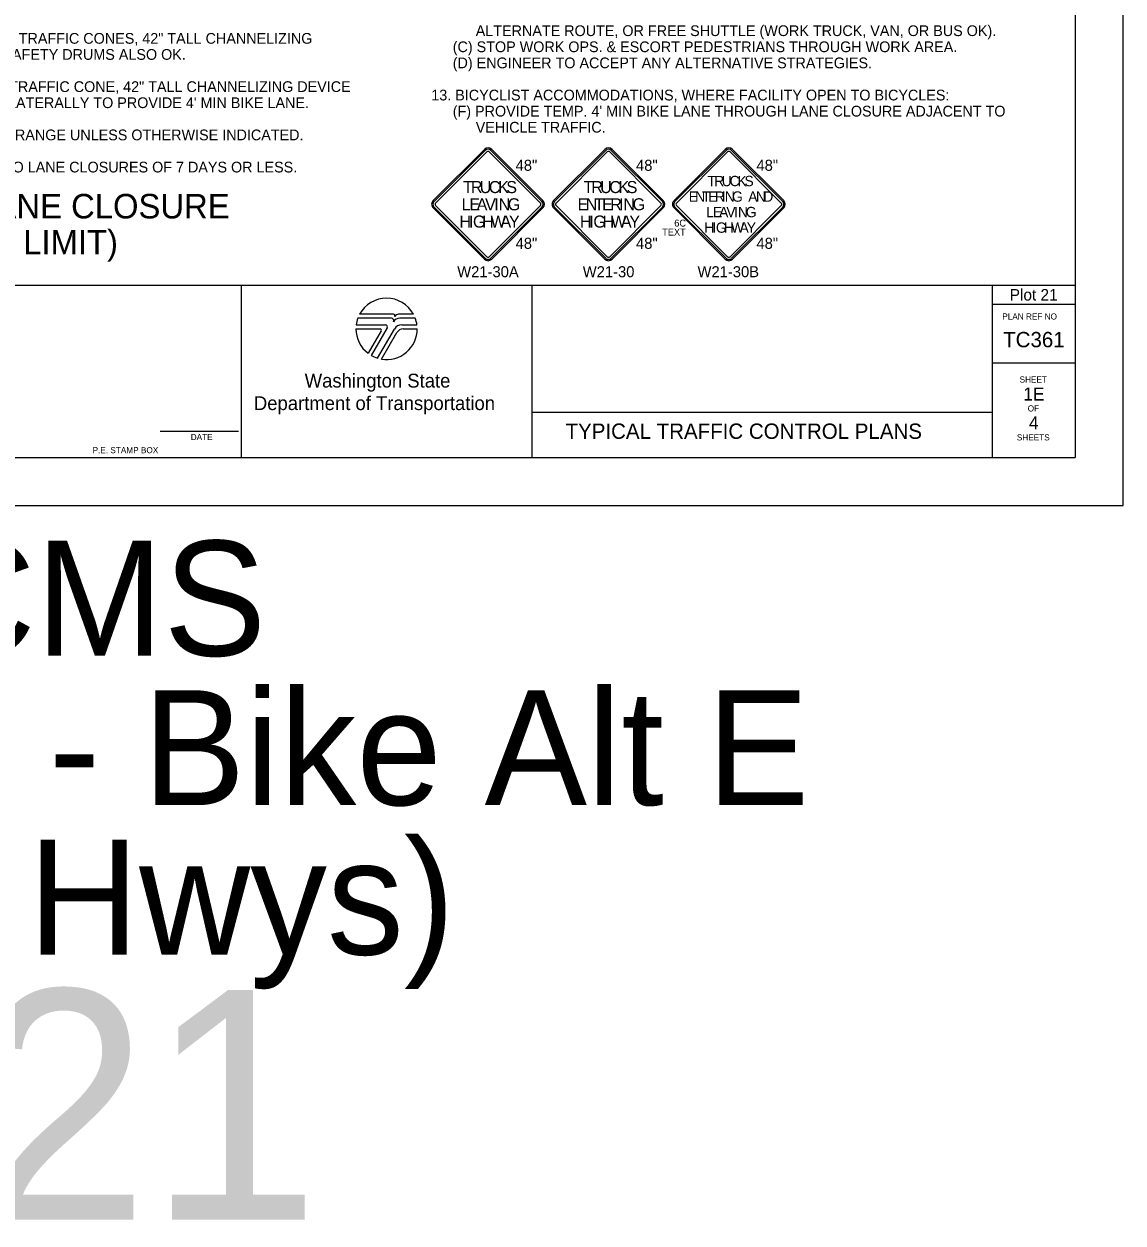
# Model space of a CAD drawing. Extents: x 99958 to 100176, y 99935 to 100011.
# Drawn here: x 100008.89 to 100016.06, y 99935.01 to 99942.83 of the extents above; entities that cross this region are included whole.
import ezdxf

# ---------------------------------------------------------------- set-up
doc = ezdxf.new("R2010")
doc.units = 0
for name, color, linetype in [('SH_DE_DetailHeading1Text', 7, 'Continuous'), ('SH_GI_GeneralNotesBodyText', 7, 'Continuous'), ('SH_GI_PlotLimits', 7, 'Continuous'), ('SH_GI_SheetBorder', 7, 'Continuous'), ('SH_GI_SheetLocationText', 7, 'Continuous'), ('SH_GI_SheetTextInCells', 7, 'Continuous'), ('SH_GI_TitleBlockText', 7, 'Continuous'), ('SH_GI_WSDOTLogo', 7, 'Continuous'), ('TR_SN_ConstructionSigns', 7, 'Continuous')]:
    doc.layers.add(name, color=color, linetype=linetype)

msp = doc.modelspace()

# ---------------------------------------------------------------- linework, layer by layer
at = {"layer": 'SH_GI_PlotLimits'}
msp.add_lwpolyline([(99999.0625, 99939.6875), (100016.0625, 99939.6875), (100016.0625, 99950.6875), (99999.0625, 99950.6875)], close=True, dxfattribs=at)
at = {"layer": 'SH_GI_SheetBorder'}
for p, q in [((100015.75, 99950.375), (100015.75, 99940)), ((100000, 99941.1259), (100015.75, 99941.1259)), ((100010.3089, 99941.1259), (100010.3089, 99940)), ((100012.2055, 99941.1259), (100012.2055, 99940)), ((100015.2079, 99941.1259), (100015.2079, 99940)), ((100015.2079, 99941.0008), (100015.75, 99941.0008)), ((100015.2079, 99940.6176), (100015.75, 99940.6176)), ((100012.2055, 99940.2955), (100015.2079, 99940.2955)), ((100009.7797, 99940.1733), (100010.2914, 99940.1733)), ((100000, 99940), (100015.75, 99940))]:
    msp.add_line(p, q, dxfattribs=at)
at = {"layer": 'SH_GI_WSDOTLogo'}
for p, q in [((100011.2894, 99940.9094), (100011.0697, 99940.9094)), ((100011.303, 99940.9354), (100011.0815, 99940.9354)), ((100011.433, 99940.9354), (100011.3351, 99940.9354)), ((100011.343, 99940.9094), (100011.3429, 99940.9094)), ((100011.4448, 99940.9094), (100011.343, 99940.9094)), ((100011.0572, 99940.84), (100011.2148, 99940.84)), ((100011.059, 99940.8661), (100011.2496, 99940.8661)), ((100011.222, 99940.8277), (100011.1364, 99940.6807)), ((100011.261, 99940.8464), (100011.1567, 99940.6672)), ((100011.1989, 99940.6487), (100011.3089, 99940.839)), ((100011.3558, 99940.8661), (100011.4555, 99940.8661)), ((100011.3655, 99940.8394), (100011.4572, 99940.8394)), ((100011.2244, 99940.6428), (100011.3242, 99940.8156))]:
    msp.add_line(p, q, dxfattribs=at)
for centre, radius, start, end in [((100011.2572, 99940.84), 0.2, 28.47865, 151.53204), ((100011.2572, 99940.84), 0.2, 159.69598, 172.50569), ((100011.2894, 99940.8946), 0.0148, 327.8418, 89.99855), ((100011.3429, 99940.861), 0.0484, 89.99529, 147.82376), ((100011.303, 99940.9263), 0.00903, 329.87418, 90.00328), ((100011.3352, 99940.9066), 0.0287, 90.00721, 148.16763), ((100011.2572, 99940.84), 0.2, 7.49431, 20.29406), ((100011.2572, 99940.84), 0.2, 179.99864, 232.84327), ((100011.2149, 99940.8318), 0.0082, 329.74356, 90), ((100011.2572, 99940.84), 0.2, 260.54554, 359.80857), ((100011.2497, 99940.853), 0.0131, 329.76834, 90), ((100011.3558, 99940.8119), 0.0542, 90, 149.99738), ((100011.3654, 99940.7918), 0.0476, 90, 150.05432), ((100011.2572, 99940.84), 0.2, 239.79292, 253.0448)]:
    msp.add_arc(centre, radius, start, end, dxfattribs=at)
at = {"layer": 'TR_SN_ConstructionSigns'}
for p, q in [((100011.8955, 99942.0107), (100011.5613, 99941.6766)), ((100011.9014, 99942.0048), (100011.5673, 99941.6707)), ((100012.2713, 99941.6707), (100011.9372, 99942.0048)), ((100012.2773, 99941.6766), (100011.9432, 99942.0107)), ((100012.6812, 99942.0107), (100012.3471, 99941.6766)), ((100012.6871, 99942.0048), (100012.353, 99941.6707)), ((100013.057, 99941.6707), (100012.7229, 99942.0048)), ((100013.063, 99941.6766), (100012.7289, 99942.0107)), ((100013.4669, 99942.0107), (100013.1328, 99941.6766)), ((100013.4729, 99942.0048), (100013.1387, 99941.6707)), ((100013.8428, 99941.6707), (100013.5087, 99942.0048)), ((100013.8487, 99941.6766), (100013.5146, 99942.0107)), ((100011.5773, 99941.6607), (100011.9114, 99941.9948)), ((100011.9273, 99941.9948), (100012.2614, 99941.6607)), ((100012.363, 99941.6607), (100012.6971, 99941.9948)), ((100012.713, 99941.9948), (100013.0471, 99941.6607)), ((100013.1487, 99941.6607), (100013.4828, 99941.9948)), ((100013.4987, 99941.9948), (100013.8328, 99941.6607)), ((100011.5613, 99941.6289), (100011.8955, 99941.2948)), ((100011.5673, 99941.6349), (100011.9014, 99941.3008)), ((100011.9114, 99941.3107), (100011.5773, 99941.6448)), ((100012.2614, 99941.6448), (100011.9273, 99941.3107)), ((100011.9372, 99941.3008), (100012.2713, 99941.6349)), ((100011.9432, 99941.2948), (100012.2773, 99941.6289)), ((100012.3471, 99941.6289), (100012.6812, 99941.2948)), ((100012.353, 99941.6349), (100012.6871, 99941.3008)), ((100012.6971, 99941.3107), (100012.363, 99941.6448)), ((100013.0471, 99941.6448), (100012.713, 99941.3107)), ((100012.7229, 99941.3008), (100013.057, 99941.6349)), ((100012.7289, 99941.2948), (100013.063, 99941.6289)), ((100013.1328, 99941.6289), (100013.4669, 99941.2948)), ((100013.1387, 99941.6349), (100013.4729, 99941.3008)), ((100013.4828, 99941.3107), (100013.1487, 99941.6448)), ((100013.8328, 99941.6448), (100013.4987, 99941.3107)), ((100013.5087, 99941.3008), (100013.8428, 99941.6349)), ((100013.5146, 99941.2948), (100013.8487, 99941.6289))]:
    msp.add_line(p, q, dxfattribs=at)
for centre, radius, start, end in [((100011.9193, 99941.9869), 0.0338, 45, 135), ((100011.9193, 99941.9869), 0.0253, 45, 135), ((100011.9193, 99941.9869), 0.0113, 45, 135), ((100012.705, 99941.9869), 0.0338, 45, 135), ((100012.705, 99941.9869), 0.0253, 45, 135), ((100012.705, 99941.9869), 0.0113, 45, 135), ((100013.4908, 99941.9869), 0.0338, 45, 135), ((100013.4908, 99941.9869), 0.0253, 45, 135), ((100013.4908, 99941.9869), 0.0113, 45, 135), ((100011.5852, 99941.6528), 0.0338, 135, 225.00001), ((100011.5852, 99941.6528), 0.0253, 135, 225.00001), ((100011.5852, 99941.6528), 0.0113, 135, 225.00001), ((100012.2534, 99941.6528), 0.0113, 315.00002, 45), ((100012.2534, 99941.6528), 0.0253, 315.00002, 45), ((100012.2534, 99941.6528), 0.0338, 315.00001, 45.00001), ((100012.3709, 99941.6528), 0.0338, 135, 225.00001), ((100012.3709, 99941.6528), 0.0253, 135, 225.00001), ((100012.3709, 99941.6528), 0.0113, 135, 225.00001), ((100013.0391, 99941.6528), 0.0113, 315.00002, 45), ((100013.0391, 99941.6528), 0.0253, 315.00002, 45), ((100013.0391, 99941.6528), 0.0338, 315.00001, 45.00001), ((100013.1566, 99941.6528), 0.0338, 135, 225.00001), ((100013.1566, 99941.6528), 0.0253, 135, 225.00001), ((100013.1566, 99941.6528), 0.0113, 135, 225.00001), ((100013.8249, 99941.6528), 0.0113, 315.00002, 45), ((100013.8249, 99941.6528), 0.0253, 315.00002, 45), ((100013.8249, 99941.6528), 0.0338, 315.00001, 45.00001), ((100011.9193, 99941.3187), 0.0338, 225.00001, 315.00001), ((100011.9193, 99941.3187), 0.0253, 225.00001, 315.00002), ((100011.9193, 99941.3187), 0.0113, 225.00001, 315.00002), ((100012.705, 99941.3187), 0.0338, 225.00001, 315.00001), ((100012.705, 99941.3187), 0.0253, 225.00001, 315.00002), ((100012.705, 99941.3187), 0.0113, 225.00001, 315.00002), ((100013.4908, 99941.3187), 0.0338, 225.00001, 315.00001), ((100013.4908, 99941.3187), 0.0253, 225.00001, 315.00002), ((100013.4908, 99941.3187), 0.0113, 225.00001, 315.00002)]:
    msp.add_arc(centre, radius, start, end, dxfattribs=at)

# ---------------------------------------------------------------- texts
at = {"layer": 'SH_DE_DetailHeading1Text'}
for s, p in [('4-LANE DIVIDED HIGHWAYS: SINGLE RIGHT LANE CLOSURE', (100003.9914, 99941.5606)), ('(45+ MPH, MAINTAIN EXISTING SPEED LIMIT)', (100004.8739, 99941.3259))]:
    msp.add_text(s, height=0.16, rotation=360, dxfattribs=at).set_placement(p)
at = {"layer": 'SH_GI_GeneralNotesBodyText'}
for s, p in [('ALTERNATE ROUTE, OR FREE SHUTTLE (WORK TRUCK, VAN, OR BUS OK).', (100011.839, 99942.7506)), ('7. 28" TRAFFIC CONES, 36" TRAFFIC CONES, 42" TALL CHANNELIZING ', (100007.6204, 99942.7006)), ('(C) STOP WORK OPS. & ESCORT PEDESTRIANS THROUGH WORK AREA.', (100011.689, 99942.6456)), ('DEVICES, OR TRAFFIC SAFETY DRUMS ALSO OK.', (100007.7004, 99942.5956)), ('(D) ENGINEER TO ACCEPT ANY ALTERNATIVE STRATEGIES.', (100011.689, 99942.5406)), ('8. 28" TRAFFIC CONE, 36" TRAFFIC CONE, 42" TALL CHANNELIZING DEVICE ', (100007.6204, 99942.3856)), ('13. BICYCLIST ACCOMMODATIONS, WHERE FACILITY OPEN TO BICYCLES:', (100011.549, 99942.3306)), ("OK. DEVICE MAY SHIFT LATERALLY TO PROVIDE 4' MIN BIKE LANE.", (100007.7004, 99942.2806)), ("(F) PROVIDE TEMP. 4' MIN BIKE LANE THROUGH LANE CLOSURE ADJACENT TO ", (100011.689, 99942.2256)), ('VEHICLE TRAFFIC.', (100011.839, 99942.1206)), ('9. SIGNS ARE BLACK ON ORANGE UNLESS OTHERWISE INDICATED.', (100007.6204, 99942.0706)), ('10. PLAN IS APPLICABLE TO LANE CLOSURES OF 7 DAYS OR LESS.', (100007.6204, 99941.8606))]:
    msp.add_text(s, height=0.07, rotation=360, dxfattribs=at).set_placement(p)
at = {"layer": 'SH_GI_SheetBorder'}
msp.add_text('PLAN REF NO', height=0.040032, dxfattribs=at).set_placement((100015.2747, 99940.9008))
at = {"layer": 'SH_GI_SheetLocationText'}
for s, height, p in [('Plot 21', 0.075, (100015.3235, 99941.025)), ('Plot 21', 0.075, (100015.3235, 99941.025)), ('Single PCMS', 0.75, (100004.5076, 99938.7071)), ('Right Lane Closure - Bike Alt E', 0.75, (100000.19, 99937.7321)), ('(45+ mph ML Hwys)', 0.75, (100002.7028, 99936.7571)), ('Plot 21', 1.5, (100004.5756, 99935.0267))]:
    msp.add_text(s, height=height, dxfattribs=at).set_placement(p)
at = {"layer": 'SH_GI_SheetTextInCells'}
for s, height, p in [('Washington State', 0.090072, (100010.7229, 99940.4571)), ('SHEET', 0.04003, (100015.3877, 99940.4896)), ('Department of Transportation', 0.090072, (100010.3916, 99940.3101)), ('OF', 0.04003, (100015.4406, 99940.3008)), ('DATE', 0.04003, (100009.9794, 99940.1141)), ('SHEETS', 0.04003, (100015.3698, 99940.112)), ('P.E. STAMP BOX', 0.040032, (100009.339, 99940.0286))]:
    msp.add_text(s, height=height, dxfattribs=at).set_placement(p)
at = {"layer": 'SH_GI_TitleBlockText'}
for s, height, p in [('TC361', 0.1, (100015.2803, 99940.72)), ('1E', 0.085, (100015.4116, 99940.3723)), ('TYPICAL TRAFFIC CONTROL PLANS', 0.1, (100012.4251, 99940.1224)), ('4', 0.085, (100015.4485, 99940.1843))]:
    msp.add_text(s, height=height, dxfattribs=at).set_placement(p)
at = {"layer": 'TR_SN_ConstructionSigns'}
for s, p in [('48"', (100012.0991, 99941.8713)), ('48"', (100012.8848, 99941.8713)), ('48"', (100013.6706, 99941.8713)), ('48"', (100012.0991, 99941.3622)), ('48"', (100012.8848, 99941.3622)), ('48"', (100013.6706, 99941.3622)), ('W21-30A', (100011.7182, 99941.1769)), ('W21-30', (100012.5373, 99941.1769)), ('W21-30B', (100013.2863, 99941.1769))]:
    msp.add_text(s, height=0.072, rotation=360, dxfattribs=at).set_placement(p)
for s, height, p in [('T', 0.0787, (100011.7563, 99941.7259)), ('R', 0.0787, (100011.8075, 99941.7259)), ('U', 0.0787, (100011.865, 99941.7259)), ('C', 0.0787, (100011.9248, 99941.7259)), ('K', 0.0787, (100011.9847, 99941.7259)), ('S', 0.0787, (100012.0382, 99941.7259)), ('T', 0.0787, (100012.542, 99941.7259)), ('R', 0.0787, (100012.5932, 99941.7259)), ('U', 0.0787, (100012.6507, 99941.7259)), ('C', 0.0787, (100012.7106, 99941.7259)), ('K', 0.0787, (100012.7704, 99941.7259)), ('S', 0.0787, (100012.824, 99941.7259)), ('T', 0.0675, (100013.351, 99941.7709)), ('R', 0.0675, (100013.3949, 99941.7709)), ('U', 0.0675, (100013.4442, 99941.7709)), ('C', 0.0675, (100013.4955, 99941.7709)), ('K', 0.0675, (100013.5468, 99941.7709)), ('S', 0.0675, (100013.5927, 99941.7709)), ('L', 0.0787, (100011.7465, 99941.6134)), ('E', 0.0787, (100011.7977, 99941.6134)), ('A', 0.0787, (100011.8449, 99941.6134)), ('V', 0.0787, (100011.9, 99941.6134)), ('I', 0.0787, (100011.9599, 99941.6134)), ('N', 0.0787, (100011.9882, 99941.6134)), ('G', 0.0787, (100012.0481, 99941.6134)), ('E', 0.0787, (100012.5034, 99941.6134)), ('N', 0.0787, (100012.557, 99941.6134)), ('T', 0.0787, (100012.6121, 99941.6134)), ('E', 0.0787, (100012.6633, 99941.6134)), ('R', 0.0787, (100012.7169, 99941.6134)), ('I', 0.0787, (100012.7743, 99941.6134)), ('N', 0.0787, (100012.8027, 99941.6134)), ('G', 0.0787, (100012.8625, 99941.6134)), ('E', 0.0675, (100013.2286, 99941.6696)), ('N', 0.0675, (100013.271, 99941.6696)), ('T', 0.0675, (100013.3154, 99941.6696)), ('E', 0.0675, (100013.3565, 99941.6696)), ('R', 0.0675, (100013.3989, 99941.6696)), ('I', 0.0675, (100013.4448, 99941.6696)), ('N', 0.0675, (100013.4646, 99941.6696)), ('G', 0.0675, (100013.5118, 99941.6696)), ('A', 0.0675, (100013.6171, 99941.6696)), ('N', 0.0675, (100013.667, 99941.6696)), ('D', 0.0675, (100013.7152, 99941.6696)), ('L', 0.0675, (100013.3426, 99941.5684)), ('E', 0.0675, (100013.3865, 99941.5684)), ('A', 0.0675, (100013.427, 99941.5684)), ('V', 0.0675, (100013.4742, 99941.5684)), ('I', 0.0675, (100013.5255, 99941.5684)), ('N', 0.0675, (100013.5498, 99941.5684)), ('G', 0.0675, (100013.6011, 99941.5684)), ('H', 0.0787, (100011.7327, 99941.5009)), ('I', 0.0787, (100011.7941, 99941.5009)), ('G', 0.0787, (100011.8209, 99941.5009)), ('H', 0.0787, (100011.8807, 99941.5009)), ('W', 0.0787, (100011.9359, 99941.5009)), ('A', 0.0787, (100012.0004, 99941.5009)), ('Y', 0.0787, (100012.0556, 99941.5009)), ('H', 0.0787, (100012.5184, 99941.5009)), ('I', 0.0787, (100012.5798, 99941.5009)), ('G', 0.0787, (100012.6066, 99941.5009)), ('H', 0.0787, (100012.6665, 99941.5009)), ('W', 0.0787, (100012.7216, 99941.5009)), ('A', 0.0787, (100012.7862, 99941.5009)), ('Y', 0.0787, (100012.8413, 99941.5009)), ('6C', 0.045, (100013.1343, 99941.5077)), ('H', 0.0675, (100013.3308, 99941.4671)), ('I', 0.0675, (100013.3834, 99941.4671)), ('G', 0.0675, (100013.4064, 99941.4671)), ('H', 0.0675, (100013.4577, 99941.4671)), ('W', 0.0675, (100013.5049, 99941.4671)), ('A', 0.0675, (100013.5603, 99941.4671)), ('Y', 0.0675, (100013.6075, 99941.4671)), ('TEXT', 0.045, (100013.0554, 99941.4491))]:
    msp.add_text(s, height=height, dxfattribs=at).set_placement(p)

doc.saveas('drawing.dxf')
